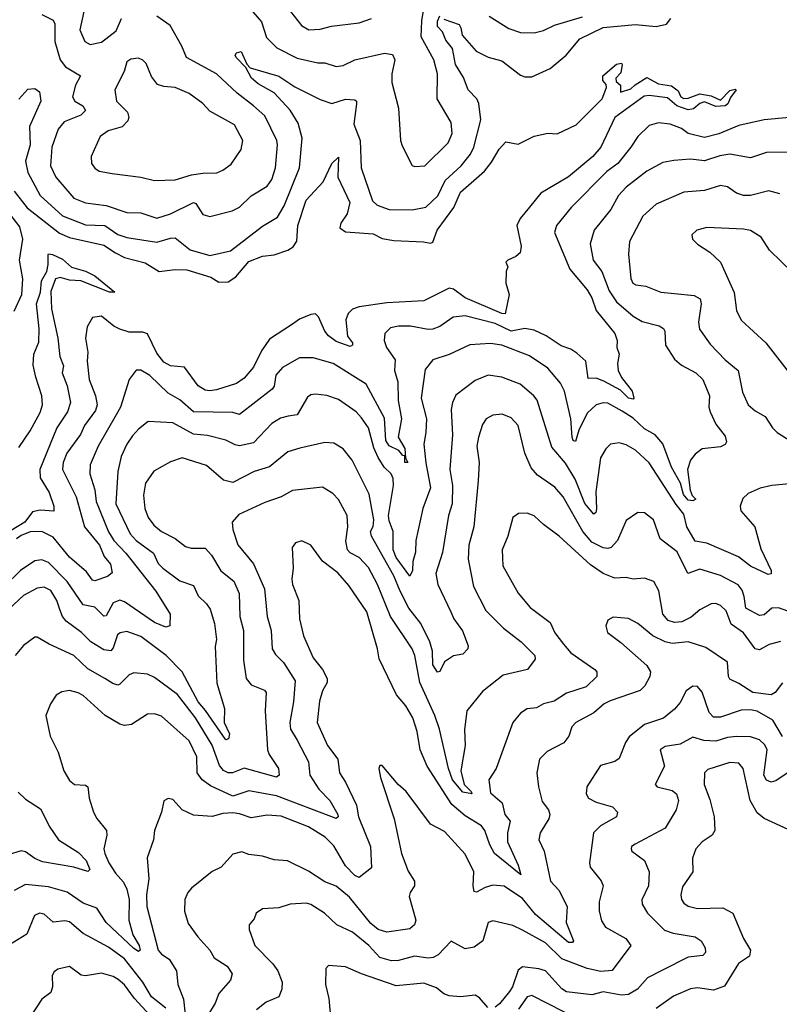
# Model space of a CAD drawing. Extents: x 1933546 to 2138868, y 524910 to 667279.
# Tile 310 of 466: x 2019479 to 2022780, y 645699 to 649980. Entities that reach past the tile are written whole.
import ezdxf

# ---------------------------------------------------------------- set-up
doc = ezdxf.new("R2010")
doc.units = 0

msp = doc.modelspace()

# ---------------------------------------------------------------- linework, layer by layer
at = {"layer": '0CON10XD'}
for points in [[(2020473.8, 650035), (2020530.3, 649970.3), (2020552, 649902), (2020597, 649857), (2020685, 649811.8), (2020775, 649792.2), (2020805, 649792), (2020855, 649776.2), (2020885, 649781.2), (2020935, 649804.6), (2021065, 649833.5), (2021098.8, 649828.8), (2021109.4, 649805), (2021096.4, 649745), (2021097.2, 649707.2), (2021125.7, 649595), (2021134.4, 649455), (2021141.1, 649431.1), (2021185, 649346.2), (2021195, 649342), (2021240, 649345), (2021341.1, 649445), (2021358.1, 649485), (2021355, 649533.3), (2021294.2, 649635), (2021295.6, 649744.4), (2021279.3, 649805), (2021224.6, 649905), (2021226.2, 649975), (2021243.3, 650075)], [(2019758.2, 650015), (2019740.9, 649935), (2019762.2, 649885), (2019785, 649871.5), (2019835, 649882.5), (2019899.1, 649930.9), (2019921.1, 649985)], [(2020640, 650035), (2020704.4, 649955), (2020736.3, 649936.3), (2020785, 649937.9), (2020835, 649950.9), (2020955, 649966.5), (2021008, 649985)], [(2019475, 649633.8), (2019515, 649677.1), (2019545, 649681.2), (2019565.6, 649665.6), (2019571.5, 649625), (2019521.4, 649515), (2019525.2, 649435), (2019504.3, 649365), (2019514.7, 649315), (2019567.9, 649215), (2019665, 649127), (2019765, 649088.4), (2019848.9, 649085), (2019905, 649046.2), (2019945, 649032.8), (2020075, 649012.2), (2020135, 649030.5), (2020155, 649030.9), (2020219.5, 648979.5), (2020305, 648955.3), (2020395, 648975.3), (2020535, 649082.5), (2020599.2, 649120.8), (2020629, 649171), (2020695.2, 649335), (2020706.3, 649465), (2020689.5, 649529.5), (2020655, 649585.8), (2020585, 649661.5), (2020515, 649700.6), (2020486.2, 649725), (2020461.9, 649771.9), (2020420, 649815), (2020416.2, 649825), (2020421.2, 649835), (2020441.7, 649841.7), (2020466.4, 649786.4), (2020480.7, 649770.7), (2020605, 649734.6), (2020675, 649688), (2020785, 649633.2), (2020835.3, 649615.3), (2020895, 649633.9), (2020935, 649630.6), (2020942.5, 649625), (2020943.6, 649613.6), (2020931, 649525), (2020959.5, 649455), (2020963.6, 649336.4), (2021012, 649192), (2021032.9, 649172.9), (2021085, 649153.9), (2021185, 649152.9), (2021244.4, 649165), (2021296.5, 649213.5), (2021329, 649281), (2021397.2, 649345), (2021438.8, 649395), (2021453, 649425), (2021484, 649545), (2021474.1, 649615), (2021466, 649636), (2021428.9, 649675), (2021408.1, 649728.1), (2021373.6, 649785), (2021360, 649855), (2021330.6, 649890.6), (2021317.3, 649927.3), (2021295, 649950), (2021295, 649973.8), (2021305, 649996.2)], [(2019575, 650002.5), (2019625, 649977.5), (2019631.7, 649961.7), (2019631.6, 649885), (2019655.3, 649805), (2019678.8, 649775), (2019743.1, 649735), (2019722.1, 649695), (2019708.2, 649645), (2019718.9, 649625), (2019753.3, 649605), (2019765.5, 649585), (2019744.5, 649565), (2019672.5, 649535), (2019646.9, 649503.1), (2019619.1, 649425), (2019612.4, 649345), (2019635.7, 649295.7), (2019715, 649203.4), (2019765, 649184.2), (2019855, 649171.9), (2019945, 649142), (2020005, 649140), (2020075, 649117.2), (2020135, 649136.3), (2020235, 649185.4), (2020245, 649180), (2020275, 649132.7), (2020305, 649124.6), (2020401.9, 649148.1), (2020435, 649164.4), (2020485, 649213.6), (2020554.7, 649255.3), (2020574.8, 649285.2), (2020590.3, 649335), (2020600, 649435), (2020596.9, 649455), (2020545, 649561.8), (2020495.9, 649605.9), (2020425, 649660.9), (2020334.5, 649745), (2020204.8, 649814.8), (2020184.1, 649865), (2020132.8, 649955), (2020074.6, 649994.6)], [(2021322, 649982), (2021388.6, 649958.6), (2021397, 649945), (2021402.5, 649912.5), (2021462.5, 649842.5), (2021515, 649816.6), (2021575, 649800.4), (2021655, 649738), (2021675, 649731.6), (2021705, 649730.9), (2021785, 649767.5), (2021854.1, 649825.9), (2021913.6, 649896.4), (2022015, 649946.1), (2022155, 649958.5), (2022245, 649949.7), (2022290.3, 649959.7), (2022309.1, 649985)], [(2021520, 649995), (2021605, 649941.9), (2021655, 649923.5), (2021715, 649922.5), (2021755, 649932.5), (2021803.7, 649956.4), (2021925, 649992)], [(2020065, 649280.4), (2020155, 649283.9), (2020225.3, 649304.7), (2020275, 649313.2), (2020336.2, 649313.8), (2020362, 649325), (2020397.8, 649352.2), (2020441.4, 649415), (2020448.8, 649455), (2020412.4, 649522.4), (2020305, 649582.7), (2020274.4, 649615), (2020215, 649659.5), (2020155, 649684.5), (2020105, 649689.2), (2020078.5, 649698.5), (2020052.3, 649732.3), (2020028.9, 649788.9), (2020015, 649804), (2019995, 649812.5), (2019961.7, 649808.3), (2019945, 649796.7), (2019932.5, 649755), (2019893.1, 649675), (2019899.5, 649625), (2019947.6, 649577.6), (2019953.8, 649555), (2019949.6, 649540.4), (2019925, 649514), (2019864, 649496), (2019828.5, 649471.5), (2019789.4, 649385), (2019790.6, 649355), (2019805, 649334.3), (2019825, 649321.1), (2019880.4, 649310.4), (2020005, 649295.4), (2020065, 649280.4)], [(2019455, 649234.6), (2019511.4, 649161.4), (2019651.7, 649051.7), (2019695, 649033.4), (2019845, 648999.6), (2019895.5, 648965.5), (2019935, 648945.2), (2020025, 648922.7), (2020085, 648885.5), (2020155, 648893.5), (2020205, 648892.1), (2020309.9, 648859.9), (2020345, 648838.2), (2020385, 648840.2), (2020418.8, 648861.2), (2020475, 648928.2), (2020535, 648952.3), (2020585, 648957.9), (2020645, 648977.2), (2020667.6, 648992.4), (2020683.2, 649016.8), (2020688.4, 649085), (2020723.8, 649195), (2020798, 649275), (2020836, 649355), (2020865, 649382.5), (2020862.3, 649295), (2020914.2, 649185), (2020902.4, 649135), (2020874.5, 649095), (2020870.8, 649075), (2020895, 649057.5), (2020915, 649055.7), (2021015, 649048.8), (2021055, 649029.2), (2021105, 649019.1), (2021234.4, 649014.4), (2021265, 649007.5), (2021275, 649012), (2021292.9, 649065), (2021366.3, 649163.7), (2021395, 649229.5), (2021498.8, 649321.2), (2021529.6, 649360.4), (2021562.7, 649417.3), (2021591.7, 649448.3), (2021645, 649438.8), (2021715, 649473.8), (2021774.2, 649485.8), (2021815, 649484.2), (2021897.6, 649522.4), (2022011.2, 649635), (2022030, 649685), (2022028.3, 649698.3), (2022013.3, 649715), (2022013.8, 649735), (2022073, 649787), (2022095, 649790), (2022097.5, 649785), (2022091.7, 649748.3), (2022070, 649725), (2022071.7, 649711.7), (2022090, 649695), (2022090, 649665), (2022135, 649678.8), (2022153.5, 649696.5), (2022205, 649728.8), (2022255, 649700.5), (2022312.1, 649692.1), (2022341.1, 649671.1), (2022352.2, 649645), (2022365, 649636.9), (2022385, 649638.5), (2022435, 649657.9), (2022485, 649649.1), (2022525, 649630), (2022565, 649671.4), (2022588.1, 649678.1), (2022593.3, 649675), (2022567.9, 649642.1), (2022556.5, 649613.5), (2022545, 649605.6), (2022505, 649602.2), (2022455, 649623.1), (2022434.6, 649615.4), (2022407.4, 649592.6), (2022385, 649587.9), (2022335.6, 649605), (2022295, 649640), (2022215, 649650.7), (2022192.5, 649647.5), (2022066.2, 649555), (2022005, 649426.2), (2021970.6, 649385), (2021865, 649296.7), (2021744.7, 649225.3), (2021695, 649164), (2021654.5, 649115.5), (2021640, 649085), (2021659.2, 648995), (2021653.8, 648966.2), (2021635, 648950), (2021600, 648935), (2021592.5, 648925), (2021600, 648905), (2021593.3, 648885), (2021592.5, 648835), (2021606.7, 648785), (2021588.6, 648701.4), (2021575, 648702.2), (2021415, 648771.2), (2021365, 648808.2), (2021345, 648812.5), (2021235, 648757.9), (2021075, 648749), (2020955, 648731.2), (2020925, 648721.4), (2020906.9, 648703.1), (2020895.9, 648675), (2020904.2, 648604.2), (2020925.7, 648575), (2020926, 648565), (2020915, 648559.4), (2020855, 648580), (2020820.7, 648605), (2020805, 648625.5), (2020778.2, 648688.2), (2020765, 648700.9), (2020745, 648698.7), (2020695, 648677.4), (2020665, 648656.6), (2020565, 648591.2), (2020530.1, 648539.9), (2020495, 648468.6), (2020455, 648420.9), (2020421.8, 648398.2), (2020335, 648370.4), (2020305, 648366.8), (2020285, 648369.6), (2020255, 648387.5), (2020195, 648469.7), (2020135, 648475.3), (2020105, 648491.4), (2020075, 648530), (2020034.4, 648614.4), (2020015, 648621.2), (2019955, 648621.7), (2019915, 648634), (2019887.9, 648647.9), (2019835, 648690.9), (2019795, 648685.5), (2019772.5, 648645), (2019764.7, 648595), (2019774.7, 648535), (2019771.9, 648495), (2019781.6, 648415), (2019808.1, 648345), (2019816.2, 648305), (2019808.7, 648281.3), (2019761.3, 648215), (2019742.9, 648177.1), (2019684.7, 648095), (2019667.6, 648055), (2019665.8, 648025), (2019725.2, 647905.2), (2019761.5, 647775), (2019826.3, 647695), (2019846.5, 647646.5), (2019873.1, 647613.1), (2019881.1, 647575), (2019861.1, 647558.9), (2019805, 647539.6), (2019795, 647542.6), (2019769.3, 647579.3), (2019695, 647643.6), (2019625, 647730.3), (2019575, 647754.3), (2019525, 647753.7), (2019485, 647737.5), (2019465, 647722.4)], [(2022824.7, 649554.7), (2022715, 649544.4), (2022605, 649519.6), (2022517.2, 649482.8), (2022455, 649466.9), (2022385, 649485.6), (2022355, 649506.1), (2022305.8, 649525.8), (2022255, 649531.1), (2022215, 649520), (2022165, 649472.5), (2022134.7, 649425), (2022078.2, 649355), (2022030.7, 649319.3), (2021876.6, 649163.4), (2021812.3, 649085), (2021803.1, 649055), (2021870, 648895), (2021945.4, 648805), (2021965, 648770), (2021984.2, 648715), (2022065.4, 648615), (2022075.7, 648585), (2022074.3, 648555), (2022084, 648525), (2022076.9, 648485), (2022080, 648455), (2022094.7, 648424.7), (2022141.2, 648365), (2022148.8, 648335), (2022145, 648330), (2022125, 648334.7), (2022089.8, 648369.8), (2022017.9, 648407.9), (2021985, 648421.1), (2021950, 648420), (2021939.2, 648495), (2021900.3, 648530.3), (2021875, 648546.9), (2021832.3, 648562.3), (2021767.8, 648605), (2021715, 648630.3), (2021675, 648637.6), (2021615, 648625.5), (2021545, 648659.1), (2021415, 648691.9), (2021363.4, 648686.6), (2021305, 648646), (2021275, 648633.8), (2021255, 648632.5), (2021177.7, 648647.7), (2021125, 648648), (2021090, 648640), (2021065.5, 648615), (2021063.3, 648585), (2021073.1, 648555), (2021111.7, 648501.7), (2021108.8, 648455), (2021121.9, 648405), (2021123.8, 648323.8), (2021139, 648245), (2021124.1, 648165), (2021152.7, 648115), (2021155.5, 648075), (2021165.4, 648054.6), (2021152.5, 648055), (2021153.6, 648083.6), (2021145, 648085.7), (2021126.8, 648106.8), (2021085, 648127.5), (2021070.4, 648150.4), (2021065, 648247.8), (2020985.3, 648395), (2020842.2, 648485), (2020755, 648509.2), (2020695, 648510), (2020621.7, 648468.3), (2020592.9, 648435), (2020585, 648386.2), (2020577.1, 648372.9), (2020435, 648263.2), (2020405, 648271.8), (2020235, 648274.8), (2020175, 648326.6), (2020125, 648356.2), (2020045, 648432.3), (2020005, 648456.7), (2019985, 648455.7), (2019954.6, 648415.4), (2019916.9, 648295), (2019898.3, 648261.7), (2019820.3, 648125), (2019784.7, 648045), (2019784.2, 648005), (2019805.9, 647935.9), (2019811.5, 647885), (2019865, 647753.6), (2019887.8, 647715), (2019940.5, 647660.5), (2020070.4, 647495), (2020132.9, 647395), (2020131.4, 647345), (2020115, 647338.2), (2020065, 647359.2), (2019935, 647448.8), (2019915, 647456.9), (2019885, 647444.6), (2019855, 647387.9), (2019845, 647386.8), (2019805, 647425.3), (2019755, 647435.4), (2019685, 647537.4), (2019605, 647620.7), (2019575, 647631.2), (2019545, 647627.9), (2019482.7, 647585), (2019413.6, 647516.4)], [(2022845, 649404.4), (2022725, 649402.7), (2022655, 649378.5), (2022565, 649394.6), (2022522.1, 649387.9), (2022455, 649365.9), (2022395, 649374), (2022322.6, 649367.4), (2022275, 649358.5), (2022205, 649320.9), (2022115, 649251.2), (2022081.8, 649215), (2022047.9, 649155), (2021975.9, 649064.1), (2021958.5, 649005), (2021970.8, 648935), (2022008.6, 648885), (2022041.4, 648801.4), (2022073, 648753), (2022145, 648690.4), (2022185, 648667.8), (2022258.2, 648648.2), (2022277.3, 648637.3), (2022283.5, 648625), (2022286.5, 648565), (2022325, 648504.4), (2022355, 648478.5), (2022418.1, 648445), (2022447.5, 648415), (2022476.5, 648345), (2022474.4, 648295), (2022480, 648275), (2022505, 648222), (2022545, 648169.2), (2022550.5, 648145), (2022545, 648133.1), (2022525, 648123.3), (2022445, 648114.2), (2022415, 648090.8), (2022394.3, 648065), (2022381.5, 648025), (2022392.5, 647935), (2022401.2, 647911.2), (2022417.5, 647895), (2022405, 647887.5), (2022385, 647891.6), (2022364.8, 647915), (2022351.7, 647965), (2022311.7, 648035), (2022275, 648136.2), (2022241.2, 648175), (2022195, 648201), (2022145, 648247.8), (2022098.1, 648278.1), (2022035, 648312.7), (2022014.7, 648314.7), (2021984.5, 648305), (2021945, 648268.5), (2021909.7, 648195), (2021895, 648145.6), (2021885, 648150.9), (2021880, 648165), (2021873.8, 648245), (2021847.2, 648365), (2021829, 648399), (2021774.8, 648464.8), (2021695, 648517.8), (2021575, 648564.7), (2021525, 648572.7), (2021435, 648566.2), (2021345, 648524.6), (2021275, 648501.5), (2021241.3, 648458.7), (2021223.4, 648335), (2021246.7, 648245), (2021244.7, 648185), (2021235.3, 648135), (2021243.6, 648053.6), (2021265.2, 647945), (2021230.8, 647855), (2021200.6, 647715), (2021199.4, 647665), (2021187.6, 647625), (2021185.8, 647585), (2021175, 647561.2), (2021115, 647641.6), (2021102.9, 647675), (2021103, 647755), (2021085, 647800.6), (2021082.4, 647825), (2021104.4, 647955), (2021102.9, 647985), (2021093.5, 648005), (2021063.5, 648035), (2021036.8, 648076.8), (2021017.9, 648117.9), (2020995.3, 648205), (2020965, 648248.5), (2020941.5, 648275), (2020865, 648328), (2020814.5, 648345.5), (2020765, 648351.8), (2020745, 648349.4), (2020730.6, 648339.4), (2020685, 648261.8), (2020645.9, 648255.9), (2020612.1, 648247.9), (2020575, 648223.8), (2020495, 648139.6), (2020435, 648127.5), (2020415, 648131.1), (2020375, 648152.4), (2020295, 648171.4), (2020235, 648178.4), (2020145, 648227.3), (2020036.9, 648233.1), (2019995, 648200), (2019969.4, 648170.6), (2019944.6, 648135), (2019919.5, 648080.5), (2019905.3, 648015), (2019896.8, 647875), (2019959.5, 647745), (2019986, 647715), (2020060.4, 647660.4), (2020081.3, 647615), (2020101.2, 647595), (2020175, 647540.7), (2020235, 647520), (2020255.4, 647475), (2020290.6, 647440.6)], [(2022782.8, 649222.8), (2022735, 649235.4), (2022655, 649214.7), (2022625, 649216.1), (2022595, 649226.2), (2022555, 649252.9), (2022525, 649258.2), (2022455, 649236.9), (2022365, 649230.6), (2022245, 649177.7), (2022187.5, 649125), (2022129.1, 649015), (2022125, 648960), (2022134.6, 648855), (2022143.6, 648835), (2022156.6, 648826.6), (2022200.9, 648820.9), (2022265, 648795.5), (2022325, 648789.1), (2022411.2, 648781.2), (2022436.5, 648766.5), (2022441.2, 648745), (2022430, 648665), (2022434.2, 648634.2), (2022479.4, 648569.4), (2022545, 648500.5), (2022601.2, 648455), (2022620.2, 648360.2), (2022645.7, 648305), (2022675, 648279.4), (2022719.4, 648255), (2022751.2, 648205), (2022771.1, 648185), (2022970, 648060)], [(2019455, 648712.9), (2019488.9, 648785), (2019492.7, 648852.7), (2019478.4, 648935), (2019493, 649025), (2019479.5, 649079.5), (2019436, 649136)], [(2022839.8, 648879.8), (2022738.3, 648978.3), (2022701.4, 649035), (2022655, 649062.9), (2022625, 649068.9), (2022465, 649076.9), (2022422.5, 649065), (2022400, 649045), (2022403.3, 649025), (2022425, 649003.8), (2022479.1, 648969.1), (2022525, 648926.2), (2022583.8, 648793.8), (2022594.5, 648715), (2022615, 648673.1), (2022722.2, 648575), (2022822.9, 648445)], [(2019621.7, 648958.3), (2019665, 648939.2), (2019704.4, 648904.4), (2019765, 648886.8), (2019805.6, 648865.6), (2019893.3, 648795), (2019868.8, 648795), (2019745, 648844.6), (2019695, 648847.5), (2019655, 648858.8), (2019635, 648852.9), (2019615, 648798.8), (2019616.8, 648723.2), (2019644.7, 648595), (2019653.8, 648515), (2019670, 648475), (2019664.4, 648445), (2019685, 648387.5), (2019700, 648315), (2019687.5, 648275), (2019640.8, 648205), (2019566.7, 648025), (2019568.7, 647988.7), (2019607.1, 647925), (2019628, 647865), (2019626.8, 647843.2), (2019568, 647848), (2019535, 647840.9), (2019501.1, 647795), (2019441.5, 647758.5)], [(2019475, 648120), (2019525, 648192.5), (2019568, 648272), (2019577.6, 648305), (2019575.2, 648345.2), (2019548.6, 648425), (2019538.3, 648478.3), (2019540, 648525), (2019561.7, 648578.3), (2019564.3, 648635.7), (2019552.8, 648745), (2019569.7, 648795), (2019573.8, 648845), (2019597, 648885), (2019603.3, 648915), (2019602.3, 648957.7), (2019605, 648962), (2019621.7, 648958.3)], [(2022700.2, 647679.8), (2022745.4, 647585), (2022745, 647571.2), (2022732.3, 647567.7), (2022655, 647603.9), (2022603.3, 647645), (2022465, 647703.8), (2022415, 647712.8), (2022379, 647775), (2022365, 647830.4), (2022331.7, 647871.7), (2022215, 648053.5), (2022155, 648108.8), (2022115, 648132.1), (2022085, 648140.9), (2022046.2, 648133.8), (2022026, 648114), (2022003.8, 648075), (2021983.4, 647926.6), (2021986.7, 647853.3), (2021983.3, 647836.7), (2021975, 647829.5), (2021935, 647876), (2021892.7, 647982.7), (2021851.4, 648051.4), (2021792, 648122), (2021728.2, 648325), (2021713.8, 648345), (2021654.8, 648394.8), (2021575, 648426.1), (2021515, 648434), (2021458.3, 648411.8), (2021375, 648347.5), (2021359.5, 648315), (2021354.6, 648285), (2021360, 648175), (2021348.8, 648025), (2021359.6, 647955), (2021359, 647875), (2021342.6, 647825), (2021316.3, 647663.7), (2021288.1, 647571.9), (2021296.8, 647525), (2021352.3, 647405), (2021366.2, 647375), (2021403.3, 647323.2), (2021427.6, 647257.6), (2021426.6, 647245), (2021405, 647221.5), (2021365, 647214.4), (2021325, 647187.9), (2021305, 647146.7), (2021295, 647143.3), (2021274.4, 647175), (2021273.6, 647235), (2021261.7, 647275), (2021222.2, 647355), (2021171, 647421), (2021132, 647495), (2021105, 647562.5), (2021008.1, 647735), (2021004.1, 647755), (2021015, 647776), (2021018.1, 647805), (2020997.3, 647917.3), (2020924.8, 648064.8), (2020885, 648114.4), (2020845, 648139.4), (2020805, 648141.1), (2020696.9, 648116.9), (2020645, 648100.4), (2020565, 648036.2), (2020498.6, 648015), (2020405, 647967.1), (2020365, 647978.5), (2020291.5, 648041.5), (2020185, 648074.5), (2020135, 648057.3), (2020062.6, 648017.4), (2020025.3, 647964.7), (2020016.6, 647913.4), (2020022.9, 647855), (2020038, 647815), (2020062.7, 647782.7), (2020095, 647755.3), (2020155, 647724.6), (2020199.1, 647689.1), (2020225, 647682.7), (2020285, 647682.2), (2020312.1, 647652.1), (2020353.1, 647583.1), (2020409.4, 647539.4), (2020432.9, 647485), (2020435.3, 647385), (2020451.6, 647325), (2020452.2, 647277.8), (2020451.4, 647195), (2020463.2, 647115), (2020485, 647088.2), (2020543.8, 647065), (2020550, 647055), (2020545.3, 646975), (2020556.2, 646805), (2020562.7, 646785), (2020604.1, 646725), (2020606.2, 646695), (2020595, 646686.9), (2020455, 646725.2), (2020404.3, 646705.7), (2020385, 646706.2), (2020365, 646715.3), (2020347.7, 646737.7), (2020315, 646826), (2020243.8, 646945), (2020165, 647046.1), (2020065, 647120.4), (2020035, 647134.6), (2019975, 647140.5), (2019955, 647131.5), (2019915, 647090.5), (2019905, 647087.1), (2019883.3, 647093.3), (2019849.4, 647115), (2019775, 647158.1), (2019715, 647216.3), (2019607.5, 647265), (2019555, 647295.8), (2019545, 647296), (2019495, 647259.4), (2019460, 647215)], [(2022895, 647380.9), (2022776.4, 647423.6), (2022748, 647422), (2022715, 647392.1), (2022695, 647390), (2022635, 647421.5), (2022628.4, 647471.6), (2022619.4, 647499.4), (2022602.4, 647522.4), (2022525, 647563.3), (2022435, 647590.4), (2022382.6, 647572.6), (2022336.8, 647666.8), (2022262.5, 647722.5), (2022234.4, 647805), (2022195, 647835.7), (2022165, 647838), (2022115, 647802.5), (2022076.8, 647715), (2022049.2, 647685), (2022035, 647680.7), (2022015, 647684.3), (2021965, 647708.9), (2021926.9, 647755), (2021840.7, 647905), (2021805, 647947.3), (2021730.1, 648000.1), (2021702, 648032), (2021675.2, 648095.2), (2021645.4, 648215), (2021615, 648248.9), (2021575.6, 648264.4), (2021535, 648260), (2021505.9, 648244.1), (2021490.3, 648219.7), (2021472.5, 648165), (2021465.5, 648125), (2021475.4, 648055), (2021472.3, 647975), (2021452.2, 647775), (2021431.1, 647695), (2021428.4, 647635), (2021450.9, 647515), (2021505, 647411.4), (2021582.5, 647335), (2021659.1, 647275), (2021717.3, 647215), (2021720, 647200), (2021685.8, 647154.3), (2021579.9, 647130.1), (2021490.8, 647059.2), (2021422.1, 646975), (2021412.5, 646892.5), (2021414.8, 646825), (2021397.1, 646715), (2021410.5, 646655), (2021441.5, 646625), (2021443.8, 646615), (2021405, 646621.2), (2021360.6, 646675), (2021342.4, 646725), (2021304.2, 646895), (2021283.9, 646955), (2021218.5, 647098.5), (2021196, 647215), (2021184.7, 647244.7), (2021090.8, 647385), (2021034.3, 647525), (2020995, 647598.5), (2020955, 647642.1), (2020915, 647662.1), (2020903.8, 647675), (2020896.6, 647713.4), (2020904.7, 647774.7), (2020902.5, 647825), (2020865, 647894.3), (2020840.5, 647920.5), (2020795, 647947.1), (2020665, 647933.5), (2020615, 647905.5), (2020545, 647880.9), (2020430.9, 647829.1), (2020402.5, 647795), (2020405, 647763.8), (2020427, 647697), (2020495, 647614.4), (2020542.5, 647505), (2020555.3, 647385.3), (2020571.8, 647325), (2020576.1, 647245), (2020590.6, 647220.6), (2020625.6, 647185.6), (2020675.7, 647105), (2020669.2, 647015), (2020653, 646925), (2020656.7, 646895), (2020685, 646847.3), (2020735, 646753.8), (2020740.8, 646695), (2020778.8, 646635), (2020826.9, 646585), (2020861.3, 646525), (2020863.1, 646515), (2020855, 646506.9), (2020595, 646605.5), (2020475, 646627.4), (2020405, 646604), (2020308.7, 646648.7), (2020272, 646675), (2020250.3, 646705), (2020248.4, 646775), (2020215, 646844.5), (2020095, 646952), (2020065, 646962.1), (2020035, 646960), (2019965, 646915.5), (2019935, 646911.8), (2019915, 646917.3), (2019850.4, 646955), (2019755, 647041.8), (2019733.8, 647053.8), (2019695, 647063.5), (2019662.4, 647057.6), (2019637.4, 647042.6), (2019613.7, 647006.3), (2019592.5, 646955), (2019612.1, 646865), (2019646.5, 646795), (2019671.1, 646715), (2019695, 646672), (2019716.7, 646655), (2019765, 646652.2), (2019775.6, 646645), (2019781.1, 646595), (2019800.4, 646535), (2019815, 646507.1), (2019856.4, 646455), (2019858.2, 646435), (2019845.3, 646375), (2019848.7, 646355), (2019866.6, 646315), (2019895, 646270), (2019930.8, 646230.8), (2019945, 646200), (2019954.3, 646155), (2019953.6, 646065), (2019970.8, 646000.8), (2019998.1, 645955), (2020002.5, 645935), (2019995, 645929.4), (2019975, 645941.6), (2019855, 646054.3), (2019815, 646117.8), (2019755, 646139.7), (2019685, 646186.5), (2019605, 646209.7), (2019505, 646220.4), (2019455, 646194.6)], [(2022825, 647962.3), (2022747.5, 647955), (2022696.7, 647943.3), (2022645, 647920), (2022621.8, 647898.2), (2022610.9, 647865), (2022613.6, 647845), (2022673.5, 647775), (2022700.2, 647679.8)], [(2022785, 647276.9), (2022737, 647263), (2022695, 647240.5), (2022675, 647244.5), (2022625, 647313.8), (2022572, 647352), (2022550.1, 647410.1), (2022525, 647432.9), (2022505, 647441.2), (2022485, 647440.9), (2022435.8, 647414.2), (2022397, 647383), (2022357.5, 647362.5), (2022325, 647359), (2022297.6, 647367.6), (2022273.9, 647395), (2022256.9, 647496.9), (2022235, 647538), (2022195, 647551.4), (2022145, 647546.9), (2022115, 647554.5), (2022065, 647552.2), (2022015, 647572.3), (2021959.7, 647609.7), (2021824.4, 647735), (2021755.7, 647785), (2021715, 647823.1), (2021685, 647834.4), (2021647.3, 647832.7), (2021622.5, 647815), (2021600.6, 647735), (2021575.6, 647675), (2021578.5, 647605), (2021645, 647487.1), (2021698.1, 647425), (2021785, 647358.6), (2021805, 647314), (2021842.3, 647265), (2021875, 647226.9), (2021979.2, 647155), (2021987.5, 647145), (2021987.5, 647125), (2021940.5, 647079.5), (2021855, 647051.3), (2021802.7, 647017.3), (2021755, 647005.4), (2021725, 646987.5), (2021685, 646983.5), (2021655, 646965.6), (2021622.5, 646925), (2021550.6, 646725), (2021518.5, 646675), (2021525, 646619.1), (2021575.9, 646575), (2021587.4, 646525), (2021610.6, 646495), (2021599.2, 646445), (2021599.4, 646405), (2021645, 646304.3), (2021657.5, 646262.5), (2021543.1, 646355), (2021522.6, 646392.6), (2021501.1, 646455), (2021485.9, 646475.9), (2021415, 646518.5), (2021357.9, 646567.9), (2021250, 646735), (2021219.4, 646805), (2021206.6, 646885), (2021187.3, 646945), (2021156.9, 646996.9), (2021117.3, 647045), (2021041.9, 647201.9), (2021034.7, 647244.7), (2020988.2, 647405), (2020910.1, 647520.1), (2020861.8, 647575), (2020795, 647625.8), (2020745, 647696), (2020705, 647713.8), (2020677.5, 647705), (2020664, 647685), (2020668.1, 647595), (2020662, 647548), (2020664.7, 647525), (2020692, 647455), (2020695.4, 647375), (2020711.9, 647301.9), (2020755.3, 647205.3), (2020795.4, 647155), (2020815.4, 647115), (2020815, 647098.8), (2020795, 647062), (2020782.1, 647017.9), (2020771.6, 646925), (2020816.2, 646825), (2020862.3, 646765), (2020868.5, 646705), (2020895.7, 646665.7), (2020943.4, 646565), (2020951.9, 646515), (2021003.6, 646385), (2021007.6, 646292.4), (2020955, 646251.2), (2020935, 646260), (2020895, 646301.9), (2020845, 646388.5), (2020806.5, 646426.5), (2020735, 646470.3), (2020615, 646517.3), (2020555, 646521.4), (2020485, 646510), (2020435, 646527.7), (2020405, 646531.8), (2020361.5, 646528.5), (2020315, 646516.2), (2020235, 646521.1), (2020185, 646544.4), (2020145, 646590), (2020125, 646593.8), (2020106.1, 646583.9), (2020096, 646535), (2020064.6, 646455), (2020060, 646415), (2020033.7, 646336.3), (2020040, 646245), (2020030.5, 646175), (2020032.3, 646125), (2020080.8, 645935), (2020095, 645916.7), (2020129.1, 645895), (2020160.6, 645845), (2020166.2, 645785), (2020191.3, 645721.3)], [(2020290.6, 647440.6), (2020306.6, 647416.6), (2020325.3, 647355), (2020334.1, 647285), (2020329.2, 647255), (2020335.4, 647095), (2020369.4, 646985), (2020367.7, 646925), (2020391.3, 646875), (2020386, 646854), (2020375, 646849.4), (2020287.1, 646977.1), (2020254.3, 647015), (2020185.1, 647145.1), (2020115.4, 647215), (2020005, 647298.6), (2019945, 647320.3), (2019915.8, 647314.2), (2019903.8, 647305), (2019885, 647249.2), (2019875, 647235.5), (2019845, 647240.3), (2019788.5, 647275), (2019747.7, 647315), (2019680.9, 647365), (2019664.8, 647384.8), (2019653.3, 647415), (2019640.5, 647455), (2019615, 647498), (2019585, 647512.7), (2019555, 647508.6), (2019495, 647476.5), (2019411.8, 647398.2)], [(2022795, 647097.5), (2022761.9, 647055), (2022745.3, 647044.7), (2022665, 647054.8), (2022605, 647094.7), (2022565, 647113.1), (2022559.1, 647125), (2022556, 647186), (2022460.5, 647250.5), (2022385, 647274.7), (2022315, 647268.5), (2022284.8, 647274.8), (2022231.2, 647301.2), (2022165, 647354.4), (2022125, 647376.5), (2022058.3, 647381.7), (2022035, 647370), (2022026, 647345), (2022034.2, 647315), (2022092.3, 647272.3), (2022205, 647172.5), (2022221.1, 647145), (2022218.2, 647125), (2022196.3, 647083.7), (2022176.3, 647063.7), (2022045, 647019.1), (2022018.9, 647005), (2021975, 646967.1), (2021895.6, 646925), (2021878.5, 646905), (2021865.4, 646864.6), (2021844, 646836), (2021771.3, 646798.7), (2021738.6, 646765), (2021726.7, 646705), (2021734.6, 646645), (2021750.5, 646580.5), (2021777.8, 646545), (2021783.1, 646525), (2021779.4, 646505), (2021759.4, 646475), (2021740.5, 646445), (2021734.7, 646414.7), (2021757.9, 646365), (2021786.4, 646235), (2021822.3, 646195), (2021859.1, 646125), (2021853.6, 646055), (2021885.4, 645975), (2021881.5, 645968.5), (2021865, 645967.6), (2021720.2, 646090.2), (2021665, 646159.3), (2021585, 646212.5), (2021535, 646216.8), (2021502.3, 646207.7), (2021465, 646186.5), (2021455, 646190), (2021450, 646215), (2021453.1, 646275), (2021415, 646352.1), (2021325, 646450), (2021265, 646483.1), (2021158.9, 646625), (2021124.6, 646654.6)], [(2022795, 646863.3), (2022752.5, 646935), (2022685, 646973.5), (2022655, 646980), (2022615, 646978.2), (2022525, 646948), (2022495, 646948), (2022475, 646968.1), (2022445, 647056.2), (2022425, 647081.4), (2022405, 647082.5), (2022375, 647062.5), (2022349.2, 647010.8), (2022325, 646982.2), (2022276.5, 646943.5), (2022194.6, 646915.4), (2022128.5, 646861.5), (2022111.9, 646838.1), (2022085, 646768.6), (2022065, 646754.6), (2022003.1, 646736.9), (2021944.6, 646645.4), (2021940.9, 646615), (2021950.6, 646595), (2021985, 646578.2), (2022055, 646557.5), (2022077.5, 646535), (2022072.5, 646515), (2022003.5, 646475), (2021973.1, 646445), (2021955.5, 646315), (2021958.9, 646295), (2022006, 646236), (2022014.5, 646215), (2021997.9, 646145), (2021997.3, 646105), (2022008, 646062), (2022025.5, 646035), (2022113.1, 645985), (2022135.7, 645955), (2022054.1, 645845.9), (2022005, 645842.7), (2021945, 645854.7), (2021835, 645897.1), (2021765, 645966.8), (2021665, 646021.8), (2021621.7, 646041.7), (2021535, 646062.9), (2021514.7, 646055.3), (2021491.9, 645975), (2021455, 645948.1), (2021415, 645940), (2021355, 645973.3), (2021298.5, 645915), (2021276.8, 645903.2), (2021255, 645900.2), (2021195, 645909.3), (2021125, 645890), (2021095, 645888.4), (2021045, 645903.3), (2020996.2, 645955), (2020925, 646013.1), (2020857.8, 646045), (2020804.5, 646095), (2020745, 646133.8), (2020725, 646138.7), (2020655, 646134.5), (2020605, 646119.4), (2020533.8, 646115), (2020507.5, 646095), (2020498.7, 646071.3), (2020476, 646045), (2020475.8, 646025), (2020500.6, 645955), (2020579.5, 645875), (2020600.9, 645845), (2020619.5, 645795), (2020619.1, 645765), (2020605, 645731.9), (2020550.9, 645709.1), (2020508.1, 645675)], [(2022815.2, 646704.8), (2022765, 646670.9), (2022744.6, 646664.6), (2022725, 646674.4), (2022712.8, 646695), (2022727.4, 646805), (2022717.7, 646827.7), (2022695, 646848.4), (2022655, 646861.8), (2022595, 646864.1), (2022555, 646858.8), (2022505, 646842.9), (2022453.1, 646846.9), (2022405, 646860.8), (2022349.2, 646830.9), (2022285, 646820.4), (2022262.2, 646805), (2022281.2, 646735), (2022240.8, 646655), (2022250, 646645), (2022315, 646628.5), (2022334.3, 646615), (2022342.5, 646585), (2022332.1, 646545), (2022284.4, 646465), (2022153.8, 646395), (2022138.8, 646385), (2022136, 646375), (2022140, 646365), (2022194.4, 646325), (2022215.5, 646275), (2022212.5, 646215), (2022183, 646153), (2022184.3, 646135), (2022207.5, 646095), (2022281.4, 646021.4), (2022318.6, 646008.6), (2022415, 645992.7), (2022441.4, 645975), (2022458.9, 645945), (2022460, 645925), (2022447.9, 645912.1), (2022385, 645903.6), (2022272.8, 645847.2), (2022207.1, 645815), (2022164.4, 645765.6), (2022125, 645741.8), (2022095, 645738.6), (2022015, 645753.3), (2021965, 645740.2), (2021855, 645752.9), (2021835, 645766.6), (2021765, 645844.2), (2021735, 645854.1), (2021665, 645862.5), (2021645, 645848), (2021620.4, 645775), (2021608.1, 645755), (2021565, 645701.5), (2021545, 645686.9)], [(2021124.6, 646654.6), (2021055, 646737.5), (2021045, 646737.5), (2021040, 646725), (2021047.5, 646685), (2021106.9, 646505), (2021137.8, 646355), (2021168.1, 646278.1), (2021195.7, 646235), (2021194.4, 646215), (2021175.5, 646185), (2021172, 646168), (2021200.9, 646065), (2021194.3, 646045), (2021175, 646026.9), (2021075, 646013.2), (2021036.7, 646025), (2021005, 646050.8), (2020911.8, 646165), (2020855, 646212.7), (2020805, 646232.5), (2020735, 646277.5), (2020642.8, 646322.8), (2020585, 646327.8), (2020535, 646343.3), (2020475, 646350.6), (2020445, 646362.5), (2020405, 646352), (2020354.3, 646295.7), (2020315, 646276.9), (2020226.4, 646203.6), (2020210, 646185), (2020196.7, 646155), (2020195.5, 646104.5), (2020211.3, 646051.3), (2020252.7, 645992.7), (2020305.2, 645935.2), (2020325, 645900.9), (2020380.6, 645865), (2020402.2, 645832.2), (2020395.5, 645805), (2020344.1, 645745.9), (2020328.5, 645705), (2020295, 645648.6)], [(2022819.6, 646459.6), (2022715, 646507.1), (2022685, 646532.4), (2022654.1, 646585), (2022623.1, 646725), (2022605, 646747.1), (2022565, 646750.9), (2022469.2, 646720.8), (2022455, 646706.2), (2022453.3, 646655), (2022479, 646589), (2022497.9, 646515), (2022500, 646455), (2022489.2, 646435), (2022444.8, 646405.2), (2022418.4, 646375), (2022403.2, 646335), (2022404.6, 646275), (2022359.8, 646210.2), (2022352.8, 646175), (2022355.4, 646155), (2022365, 646139.5), (2022385, 646126.1), (2022425, 646115.4), (2022535, 646118.2), (2022578.9, 646095), (2022625.3, 645985), (2022655.6, 645935), (2022650.7, 645909.3), (2022602.9, 645877.1), (2022541.8, 645778.2), (2022495, 645761.4), (2022425, 645770.8), (2022395, 645766.8), (2022320.8, 645735), (2022245, 645681.5)], [(2019471.8, 646621.8), (2019505, 646590.9), (2019568.9, 646548.9), (2019609.5, 646469.5), (2019647.7, 646415), (2019735, 646359.6), (2019767.4, 646325), (2019784, 646285), (2019775, 646276), (2019715, 646295.3), (2019578.1, 646318.1), (2019545, 646332.7), (2019505, 646362.2), (2019485, 646367.1), (2019395, 646339.6)], [(2020115, 645682.4), (2020051.5, 645731.5), (2020014.6, 645795), (2019935, 645896.4), (2019865, 645947.6), (2019755, 646007.5), (2019695, 646057.5), (2019675, 646062.8), (2019625, 646056.2), (2019585, 646090.8), (2019565, 646096.1), (2019542.9, 646085), (2019510.8, 646005), (2019397.5, 645935)], [(2020045, 645652.2), (2019977.9, 645725), (2019935, 645783.8), (2019907.8, 645807.8), (2019885, 645820.6), (2019835, 645834.7), (2019765, 645822.8), (2019745.9, 645825.9), (2019695, 645863.3), (2019645, 645852.2), (2019628.8, 645841.2), (2019620.9, 645825), (2019622.2, 645775), (2019615, 645750), (2019575, 645721.4), (2019495, 645600)], [(2021513.8, 645685), (2021477.9, 645727.9), (2021459.4, 645739.4), (2021395, 645731.8), (2021345, 645735.5), (2021322.5, 645745), (2021291.1, 645771.1), (2021235, 645791.3), (2021115, 645779.8), (2020965, 645831.4), (2020895, 645862.9), (2020821.7, 645868.3), (2020809.2, 645855), (2020808.9, 645785), (2020823.1, 645725), (2020830.6, 645645)], [(2021915, 645630), (2021705, 645738.2), (2021685, 645732), (2021647.6, 645677.6)], [(2020191.3, 645721.3), (2020198.5, 645655)]]:
    msp.add_lwpolyline(points, dxfattribs=at)

doc.saveas('drawing.dxf')
